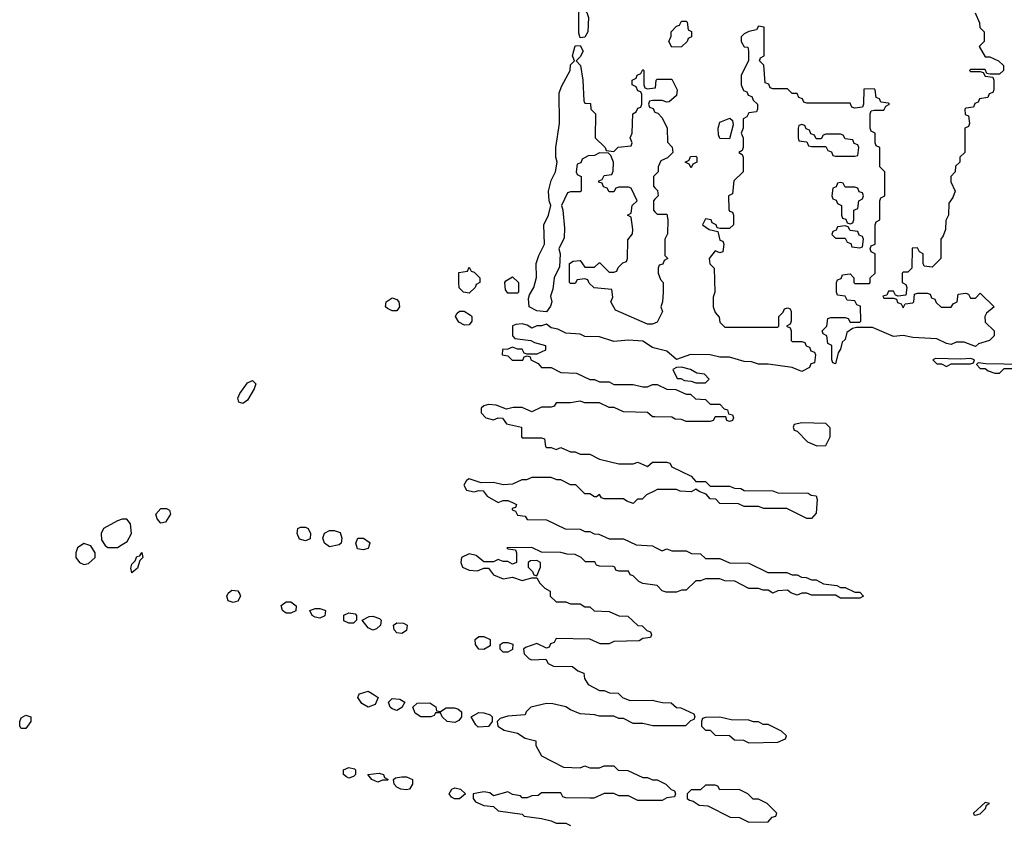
# Model space of a CAD drawing. Header units: inches. Extents: x 2380053 to 2584298, y 380219 to 546618.
# Tile 519 of 656: x 2497365 to 2501450, y 459464 to 462801. Entities that reach past the tile are written whole.
import ezdxf

# ---------------------------------------------------------------- set-up
doc = ezdxf.new("R2010")
doc.units = ezdxf.units.IN
doc.header["$MEASUREMENT"] = 0
for name, color, linetype in [('C4495', 7, 'Continuous'), ('C4496', 7, 'Continuous'), ('C5405', 7, 'Continuous'), ('C5406', 7, 'Continuous')]:
    doc.layers.add(name, color=color, linetype=linetype)

msp = doc.modelspace()

# ---------------------------------------------------------------- linework, layer by layer
at = {"layer": 'C4495', "color": 2, "elevation": 46}
for points in [[(2498835.4, 460000), (2498851.3, 459990), (2498839.8, 459960.2), (2498810, 459949.4), (2498784.1, 459964.1), (2498768, 459990), (2498772.3, 460000)], [(2499855.2, 460000), (2499866, 459990), (2499896.4, 459976.4), (2499990, 459978), (2500000, 459975.7)], [(2500000, 459871.7), (2499991.6, 459871.6), (2499950, 459882), (2499910, 459882), (2499870, 459902), (2499850, 459902), (2499830, 459912), (2499770, 459912), (2499750, 459918), (2499690, 459922), (2499650, 459938), (2499630, 459951.3), (2499576.4, 459963.6), (2499550, 459964.7), (2499486, 459950), (2499466, 459930), (2499462, 459918), (2499390, 459912), (2499358, 459902), (2499346, 459890), (2499348, 459870), (2499374.6, 459854.6), (2499430, 459842), (2499461.2, 459821.2), (2499506, 459810), (2499506, 459790), (2499530, 459748), (2499620.4, 459700.4), (2499690, 459698), (2499710, 459706), (2499730, 459698), (2499770, 459698), (2499790, 459706), (2499830, 459706), (2499848.4, 459688.4), (2499887.3, 459687.3), (2499950, 459658), (2499970, 459658), (2499990, 459648), (2500000, 459648)], [(2500000, 459562), (2499930, 459562), (2499890, 459582), (2499850, 459582), (2499830, 459592), (2499790, 459592), (2499747.3, 459572.7), (2499730, 459572), (2499630, 459574), (2499618, 459578), (2499610, 459594), (2499530, 459594), (2499516.4, 459583.6), (2499490, 459582), (2499470, 459574), (2499450, 459574), (2499442, 459582), (2499410, 459587.3), (2499390, 459598), (2499330, 459582), (2499314.8, 459594.8), (2499290, 459598.8), (2499246, 459590), (2499246, 459570), (2499256.4, 459556.4), (2499290, 459541.2), (2499330, 459538), (2499350, 459519), (2499450, 459506), (2499458, 459498), (2499530, 459488), (2499570, 459478), (2499590, 459468), (2499630, 459468), (2499650, 459458)]]:
    msp.add_lwpolyline(points, dxfattribs=at)
for points in [[(2498930, 459935.3), (2498910, 459942), (2498902, 459950), (2498895.3, 459970), (2498910, 459984.7), (2498942, 459982), (2498962, 459970), (2498950, 459948)], [(2499110, 459932), (2499133.6, 459946.4), (2499167.1, 459947.1), (2499182.8, 459942.8), (2499198, 459930), (2499198, 459910), (2499186.4, 459893.6), (2499170, 459886), (2499138, 459890), (2499118, 459910), (2499110, 459926), (2499090, 459926), (2499084.7, 459915.3), (2499070.7, 459909.3), (2499029.4, 459909.4), (2499005.2, 459925.2), (2498995.3, 459950), (2499014, 459966), (2499066.8, 459966.8), (2499091.3, 459951.3), (2499094, 459934)], [(2497370, 459861.2), (2497364.5, 459870), (2497364.5, 459890), (2497370, 459904.7), (2497390, 459916), (2497411, 459910), (2497410.8, 459890), (2497390, 459861.2)], [(2499267, 459867), (2499256.5, 459876.5), (2499238, 459910), (2499270, 459926.8), (2499290, 459926), (2499317.3, 459917.3), (2499324.7, 459910), (2499324.7, 459890), (2499310, 459869.2)], [(2498730, 459655.3), (2498720.2, 459660.2), (2498708.7, 459670), (2498708.7, 459690), (2498730, 459698.8), (2498753.4, 459693.4), (2498758, 459690), (2498758, 459670), (2498750, 459662)], [(2498850, 459638), (2498826, 459650), (2498808.7, 459670), (2498856.3, 459676.3), (2498874, 459670), (2498878, 459658), (2498894, 459650), (2498890, 459646), (2498870, 459646)], [(2498970, 459606.6), (2498946, 459610), (2498930, 459618), (2498918, 459630), (2498915.3, 459650), (2498923.2, 459656.8), (2498950, 459660.7), (2498970, 459660.7), (2498994, 459650), (2498994, 459630), (2498982, 459610)], [(2499190, 459569.2), (2499169.3, 459569.3), (2499156.4, 459576.4), (2499146, 459590), (2499158, 459610), (2499170, 459614.8), (2499194, 459610), (2499214, 459590)]]:
    msp.add_lwpolyline(points, close=True, dxfattribs=at)
at = {"layer": 'C4496', "color": 2}
for points, elevation in [([(2499690, 462726), (2499684.7, 462744.7), (2499684, 462830), (2499690, 462842), (2499710, 462838), (2499718, 462830), (2499724.7, 462810), (2499722, 462750), (2499710, 462728)], 46), ([(2499230, 461666), (2499206, 461670), (2499188.4, 461688.4), (2499186, 461710), (2499187.3, 461752.7), (2499222, 461758), (2499230, 461774), (2499238, 461758), (2499250, 461754), (2499274, 461730), (2499274, 461710), (2499258, 461702), (2499254, 461690)], 46), ([(2499390, 461666), (2499380.4, 461680.4), (2499378, 461710), (2499382, 461718), (2499410, 461734), (2499434, 461710), (2499434, 461670), (2499430, 461666)], 46), ([(2498910, 461592.7), (2498890, 461602.7), (2498882.7, 461610), (2498885.2, 461630), (2498910, 461647.3), (2498930, 461640.7), (2498937.1, 461630), (2498940.5, 461610), (2498930, 461593.2)], 46), ([(2499210, 461533.2), (2499186, 461546), (2499173.2, 461570), (2499178, 461582), (2499190, 461591.3), (2499208.9, 461591.1), (2499235.5, 461575.5), (2499241, 461570), (2499241, 461550), (2499230, 461535.3)], 46), ([(2498290, 461209.4), (2498274, 461214), (2498270, 461231.3), (2498278, 461250), (2498310, 461294.8), (2498330, 461304.7), (2498344.7, 461290), (2498337.3, 461270), (2498310, 461222.7)], 46), ([(2497950, 460712.7), (2497935.1, 460730), (2497929.7, 460750.3), (2497950, 460773), (2497973.7, 460773.7), (2497986.4, 460766.4), (2497990.8, 460750), (2497970, 460717.2)], 46), ([(2497790, 460729.2), (2497770, 460722.7), (2497712, 460690), (2497702, 460670), (2497703.6, 460643.6), (2497719.6, 460619.6), (2497730, 460612), (2497770, 460611.3), (2497790, 460624.7), (2497810, 460636), (2497829, 460670), (2497824, 460710), (2497809, 460729)], 50), ([(2498550, 460639), (2498526, 460646), (2498515.3, 460670), (2498518, 460690), (2498530, 460696), (2498550, 460696), (2498562, 460690), (2498571.3, 460670), (2498570, 460648)], 46), ([(2498650, 460614), (2498629, 460629), (2498622, 460650), (2498629.2, 460670.8), (2498650, 460682.8), (2498670, 460682.8), (2498694, 460674), (2498701, 460650), (2498698, 460630), (2498690, 460622)], 46), ([(2498790, 460602), (2498765.6, 460605.6), (2498759, 460630), (2498768, 460650), (2498790.8, 460650.8), (2498814.4, 460634.4), (2498818, 460630), (2498810, 460608)], 46), ([(2497630, 460628), (2497604.7, 460610), (2497598, 460590), (2497598, 460570), (2497612, 460550), (2497630, 460541), (2497650, 460544.7), (2497678, 460570), (2497678, 460590), (2497659, 460619)], 50), ([(2497830, 460506), (2497826, 460526), (2497830, 460542), (2497843.2, 460556.8), (2497850, 460574), (2497863.1, 460576.9), (2497870.7, 460590.7), (2497874.8, 460570), (2497862.8, 460557.2), (2497853.7, 460526.3)], 46), ([(2499510, 460558), (2499483.6, 460556.4), (2499474, 460550), (2499474, 460530), (2499492.7, 460512.7), (2499498, 460498), (2499510, 460494), (2499526, 460530), (2499526, 460550)], 46), ([(2498250, 460384), (2498229, 460390), (2498224, 460410), (2498230, 460422), (2498245.2, 460434.8), (2498270, 460431.3), (2498278, 460418), (2498281, 460410), (2498270, 460388.7)], 46), ([(2498470, 460339), (2498455.3, 460350), (2498449, 460371), (2498470, 460386), (2498490, 460386), (2498511.3, 460370), (2498510, 460348.7), (2498490, 460339)], 46), ([(2498610, 460318), (2498590, 460322), (2498578, 460330), (2498568, 460350), (2498590, 460358), (2498610, 460358), (2498631.1, 460351.1), (2498634, 460350), (2498630, 460328)], 46), ([(2498730, 460298), (2498710, 460308), (2498708.9, 460331.1), (2498730, 460341), (2498756, 460336), (2498762, 460330), (2498762, 460310), (2498750, 460298)], 46), ([(2498830, 460269.3), (2498810, 460278), (2498786, 460310), (2498814, 460326), (2498830, 460326.8), (2498857.3, 460317.3), (2498864.7, 460310), (2498862, 460290), (2498845.4, 460274.6)], 46), ([(2498950, 460255.3), (2498930, 460258), (2498918, 460270), (2498915.3, 460290), (2498930, 460298.8), (2498957.3, 460297.3), (2498972, 460290), (2498970, 460268)], 46), ([(2499290, 460189.2), (2499269.4, 460189.4), (2499255.3, 460210), (2499254, 460230), (2499270, 460242.8), (2499290, 460242.8), (2499316, 460230), (2499316, 460204)], 46), ([(2499370, 460178), (2499358, 460190), (2499358, 460210), (2499370, 460218), (2499390, 460218), (2499411, 460211), (2499410, 460188), (2499390, 460178)], 46)]:
    msp.add_lwpolyline(points, close=True, dxfattribs=dict(at, elevation=elevation))
at = {"layer": 'C4496', "color": 2, "elevation": 46}
for points in [[(2500000, 461542), (2499990, 461538), (2499970, 461538), (2499836.4, 461596.4), (2499818, 461630), (2499826, 461650), (2499822, 461682), (2499748.4, 461688.4), (2499727.3, 461707.3), (2499722, 461722), (2499710, 461726), (2499678, 461722), (2499670, 461706), (2499650, 461706), (2499646, 461710), (2499646, 461790), (2499660.4, 461799.6), (2499690, 461802), (2499710, 461774), (2499750, 461774), (2499768.4, 461791.6), (2499771.6, 461791.6), (2499810, 461754), (2499830, 461754), (2499842, 461758), (2499847.3, 461772.7), (2499867.3, 461792.7), (2499882, 461798), (2499886, 461810), (2499887.3, 461887.3), (2499907.3, 461912.7), (2499908, 461930), (2499902, 461982), (2499886, 461990), (2499902, 461998), (2499906, 462030), (2499926, 462050), (2499902, 462102), (2499890, 462106), (2499850, 462106), (2499838, 462102), (2499830, 462086), (2499810, 462086), (2499802, 462102), (2499787.3, 462107.3), (2499782, 462122), (2499767.3, 462127.3), (2499767.3, 462132.7), (2499782, 462138), (2499790, 462154), (2499822, 462158), (2499827.3, 462172.7), (2499828, 462210), (2499818, 462238), (2499807.3, 462247.3), (2499770, 462248), (2499750, 462238), (2499723.6, 462236.4), (2499698, 462222), (2499692.7, 462207.3), (2499678, 462202), (2499674, 462170), (2499678, 462158), (2499694, 462150), (2499694, 462090), (2499690, 462086), (2499650, 462086), (2499638, 462082), (2499612, 462030), (2499618, 462010), (2499624.7, 461935.3), (2499623.6, 461896.4), (2499602, 461850), (2499606.8, 461830), (2499604.7, 461775.3), (2499582, 461730), (2499576.9, 461683.1), (2499566.4, 461653.6), (2499572, 461630), (2499567.1, 461612.9), (2499550, 461588.7), (2499510, 461593.2), (2499478, 461610), (2499476.4, 461643.6), (2499480.4, 461659.6), (2499498, 461690), (2499508.4, 461731.6), (2499508, 461790), (2499518, 461822), (2499542, 461870), (2499539, 461950), (2499559, 461990), (2499568.7, 462030), (2499562, 462050), (2499559, 462090), (2499570, 462134), (2499588, 462170), (2499595.3, 462210), (2499589, 462230), (2499589, 462270), (2499604, 462370), (2499603.1, 462496.9), (2499613.6, 462526.4), (2499648.7, 462590), (2499650, 462614), (2499666, 462630), (2499658, 462650), (2499670, 462692), (2499690, 462694), (2499702, 462670), (2499690, 462646), (2499674, 462630), (2499691.1, 462611.1), (2499701, 462550), (2499704.7, 462464.7), (2499710, 462454), (2499732.7, 462452.7), (2499734, 462430), (2499754, 462410), (2499752, 462310), (2499794, 462270), (2499798, 462258), (2499830, 462254), (2499848.4, 462271.6), (2499902, 462278), (2499906, 462290), (2499898, 462310), (2499906, 462330), (2499908, 462410), (2499922, 462418), (2499930, 462434), (2499942, 462438), (2499946, 462450), (2499946, 462490), (2499942, 462502), (2499930, 462506), (2499922, 462522), (2499906, 462530), (2499906, 462550), (2499922, 462558), (2499926, 462570), (2499942, 462578), (2499950, 462594), (2499954, 462590), (2499954, 462530), (2499958, 462518), (2499970, 462514), (2500000, 462517.7)], [(2500000, 462466), (2499990, 462466), (2499978, 462462), (2499974, 462450), (2499978, 462438), (2499992.7, 462432.7), (2499998, 462418), (2500000, 462417.3)], [(2500000, 462156), (2499994, 462150), (2499994, 462110), (2500000, 462103.7)], [(2500000, 462056), (2499994, 462050), (2499994, 462010), (2500000, 462004)], [(2500000, 461438.5), (2499990, 461441), (2499950, 461467.7), (2499890, 461471), (2499830, 461466), (2499770, 461484.9), (2499710, 461486), (2499690, 461496.3), (2499630, 461501), (2499596.8, 461516.8), (2499570, 461522.8), (2499550, 461538), (2499530, 461530.7), (2499510, 461530.6), (2499490, 461520.7), (2499470, 461533.4), (2499450, 461539.3), (2499422.9, 461537.1), (2499409.3, 461530.7), (2499408.7, 461490), (2499419, 461479), (2499486, 461470), (2499501.2, 461461.2), (2499546, 461450), (2499546, 461430), (2499510, 461414), (2499470, 461414), (2499458, 461418), (2499450, 461434), (2499430, 461434), (2499410, 461442), (2499390, 461434), (2499367.3, 461432.7), (2499366, 461410), (2499390, 461406), (2499408.4, 461388.4), (2499451.6, 461388.4), (2499458, 461402), (2499470, 461406), (2499482, 461402), (2499486, 461390), (2499515.3, 461375.3), (2499530, 461358), (2499570, 461358), (2499610, 461338), (2499674.6, 461334.6), (2499730, 461308), (2499750, 461308), (2499770, 461298), (2499810, 461298), (2499830, 461288), (2499910, 461288), (2499950, 461278), (2499970, 461278), (2499990, 461288), (2500000, 461288)], [(2500000, 461153.8), (2499990, 461154), (2499970, 461172), (2499870, 461174), (2499831.6, 461191.6), (2499810, 461192), (2499770, 461212), (2499710, 461212), (2499690, 461218), (2499650, 461212), (2499590, 461212), (2499582, 461198), (2499570, 461194), (2499530, 461194), (2499490, 461174), (2499450, 461192), (2499411.6, 461191.6), (2499384.7, 461184.7), (2499342, 461202), (2499310, 461204), (2499290, 461198.8), (2499279, 461190), (2499279, 461170), (2499298, 461150), (2499330, 461141.2), (2499350, 461148.7), (2499368, 461148), (2499384, 461124), (2499446, 461110), (2499446, 461070), (2499450, 461066), (2499530, 461066), (2499542, 461062), (2499546, 461030), (2499550, 461026), (2499570, 461026), (2499590, 461018), (2499610, 461026), (2499650, 461008), (2499670, 461008), (2499690, 460998), (2499730, 460998), (2499770, 460978), (2499850, 460958), (2499910, 460958), (2499930, 460966), (2499970, 460948), (2499990, 460966), (2500000, 460966)], [(2500000, 460847), (2499966, 460830), (2499947.3, 460812.7), (2499928.4, 460811.6), (2499910, 460794), (2499883.6, 460803.6), (2499870, 460814), (2499790, 460814), (2499778, 460818), (2499770, 460832), (2499758, 460822), (2499750, 460822), (2499730, 460834), (2499710, 460834), (2499671.6, 460871.6), (2499650, 460872), (2499610, 460892), (2499592.7, 460892.7), (2499570, 460902), (2499490, 460902), (2499467.3, 460892.7), (2499448.4, 460891.6), (2499410, 460874), (2499370, 460872), (2499330, 460881), (2499279.6, 460879.6), (2499230, 460896), (2499218, 460890), (2499208, 460870), (2499218, 460850), (2499250, 460842), (2499270, 460848), (2499287.3, 460847.3), (2499304.7, 460824.7), (2499350, 460798), (2499370, 460806), (2499390, 460806), (2499410, 460798), (2499426, 460790), (2499422, 460778), (2499407.3, 460772.7), (2499407.3, 460767.3), (2499422, 460762), (2499430, 460746), (2499462, 460742), (2499470, 460728), (2499550, 460726), (2499628.4, 460688.4), (2499690, 460688), (2499710, 460678), (2499730, 460678), (2499748.4, 460668.4), (2499767.3, 460667.3), (2499810, 460648), (2499870, 460648), (2499923.1, 460623.1), (2499990, 460618), (2500000, 460613)], [(2500000, 460455.3), (2499950, 460462), (2499934, 460470), (2499910, 460494), (2499898, 460498), (2499890, 460514), (2499850, 460514), (2499838, 460518), (2499834, 460530), (2499827.3, 460532.7), (2499770, 460534), (2499758, 460538), (2499751.6, 460551.6), (2499712.7, 460552.7), (2499694, 460570), (2499670, 460582), (2499636.4, 460583.6), (2499610, 460591.3), (2499530, 460592), (2499490, 460611.3), (2499386, 460610), (2499390, 460606), (2499422, 460602), (2499426, 460590), (2499426, 460550), (2499410, 460542), (2499390, 460554), (2499370, 460554), (2499350, 460562), (2499330, 460552), (2499290, 460552), (2499258.8, 460578.8), (2499230, 460586), (2499198, 460570), (2499195.3, 460550), (2499202, 460530), (2499230, 460517.2), (2499264.7, 460515.3), (2499290, 460526), (2499310, 460526), (2499330, 460498), (2499370, 460482), (2499410, 460488), (2499450, 460475.3), (2499490, 460486), (2499510, 460486), (2499523.1, 460463.1), (2499543.1, 460443.1), (2499566, 460430), (2499566, 460410), (2499590, 460386), (2499630, 460386), (2499650, 460378), (2499690, 460378), (2499710, 460366), (2499730, 460366), (2499748.4, 460348.4), (2499810, 460346), (2499850, 460328), (2499887.3, 460327.3), (2499928.7, 460288.7), (2499947.3, 460287.3), (2499967.3, 460267.3), (2499982, 460262), (2499986, 460250), (2499982, 460238), (2499950, 460234), (2499935.3, 460224.7), (2499830, 460222), (2499810, 460212), (2499772.7, 460212.7), (2499730, 460232), (2499590, 460234), (2499582, 460218), (2499567.3, 460212.7), (2499562, 460198), (2499550, 460194), (2499510, 460214), (2499462.7, 460197.3), (2499455.3, 460190), (2499458, 460170), (2499478, 460150), (2499490, 460145.2), (2499548, 460148), (2499558, 460130), (2499579, 460119), (2499658, 460118), (2499680.2, 460100.2), (2499706, 460090), (2499708.4, 460068.4), (2499723.1, 460043.1), (2499770, 460018), (2499790, 460018), (2499811.6, 460008.4), (2499847.3, 460007.3), (2499855.2, 460000)], [(2498772.3, 460000), (2498774.6, 460005.4), (2498810, 460016), (2498835.4, 460000)]]:
    msp.add_lwpolyline(points, dxfattribs=at)
at = {"layer": 'C5405', "color": 2, "elevation": 46}
for points in [[(2500000, 459975.7), (2500031.6, 459968.4), (2500067.3, 459967.3), (2500090, 459948), (2500107.3, 459947.3), (2500162, 459922), (2500166, 459910), (2500162, 459898), (2500147.3, 459892.7), (2500127.3, 459872.7), (2500000, 459871.7)], [(2500000, 459648), (2500010, 459648), (2500046, 459630), (2500067.3, 459607.3), (2500082, 459602), (2500086, 459590), (2500082, 459578), (2500050, 459574), (2500030, 459562), (2500000, 459562)]]:
    msp.add_lwpolyline(points, dxfattribs=at)
for points in [[(2500270, 459908), (2500210, 459906), (2500198, 459902), (2500194, 459890), (2500194, 459870), (2500210, 459854), (2500230, 459854), (2500250, 459834), (2500310, 459832), (2500330, 459814), (2500367.3, 459812.7), (2500390, 459802), (2500510, 459804.7), (2500542, 459818), (2500546, 459830), (2500526, 459850), (2500470, 459878), (2500450, 459878), (2500430, 459888), (2500410, 459888), (2500390, 459895.3), (2500316.4, 459896.4)], [(2500250, 459626), (2500210, 459626), (2500190, 459606), (2500150, 459606), (2500134, 459590), (2500134, 459570), (2500143.6, 459563.6), (2500159.6, 459559.6), (2500183.6, 459543.6), (2500219.6, 459539.6), (2500312.7, 459492.7), (2500351.6, 459491.6), (2500390, 459472), (2500470, 459474), (2500487.3, 459492.7), (2500502, 459498), (2500506, 459510), (2500466, 459550), (2500430, 459568), (2500408.4, 459568.4), (2500386, 459590), (2500350, 459608), (2500270, 459606), (2500262, 459622)], [(2501370, 459554), (2501322.8, 459510), (2501323.5, 459503.5), (2501330, 459501), (2501350, 459507.7), (2501371.3, 459528.7), (2501376.5, 459543.5), (2501388, 459550)]]:
    msp.add_lwpolyline(points, close=True, dxfattribs=at)
at = {"layer": 'C5406', "color": 2, "elevation": 46}
for points in [[(2501328.9, 462828.9), (2501347.3, 462787.3), (2501348.4, 462768.4), (2501366, 462750), (2501366, 462710), (2501346, 462690), (2501370, 462646), (2501390, 462646), (2501426, 462630), (2501446, 462610), (2501446, 462590), (2501430, 462574), (2501390, 462574), (2501378, 462578), (2501370, 462594), (2501310, 462594), (2501306, 462590), (2501310, 462586), (2501350, 462586), (2501362, 462582), (2501370, 462566), (2501402, 462562), (2501406, 462550), (2501406, 462510), (2501402, 462498), (2501387.3, 462492.7), (2501382, 462478), (2501347.3, 462472.7), (2501342, 462458), (2501327.3, 462452.7), (2501322, 462438), (2501290, 462434), (2501286, 462430), (2501287.3, 462407.3), (2501302, 462402), (2501306, 462370), (2501302, 462358), (2501286, 462350), (2501286, 462250), (2501266, 462230), (2501266, 462210), (2501247.3, 462192.7), (2501246, 462170), (2501228, 462150), (2501228.4, 462128.4), (2501246, 462090), (2501236.4, 462063.6), (2501220.4, 462039.6), (2501218, 461990), (2501207.3, 461967.3), (2501206, 461930), (2501196.4, 461903.6), (2501186, 461890), (2501186, 461810), (2501150, 461774), (2501118, 461778), (2501114, 461790), (2501114, 461830), (2501098, 461838), (2501090, 461854), (2501067.3, 461852.7), (2501066, 461770), (2501050, 461754), (2501030, 461754), (2501026, 461750), (2501026, 461710), (2501042, 461702), (2501046, 461690), (2501042, 461658), (2501010, 461654), (2500998, 461658), (2500990, 461674), (2500970, 461674), (2500962, 461658), (2500946, 461654), (2500950, 461646), (2500990, 461646), (2501002, 461642), (2501007.3, 461627.3), (2501022, 461622), (2501030, 461606), (2501038, 461622), (2501070, 461626), (2501074, 461630), (2501078, 461662), (2501090, 461666), (2501130, 461666), (2501142, 461662), (2501147.3, 461647.3), (2501162, 461642), (2501167.3, 461627.3), (2501188.4, 461608.4), (2501230, 461608), (2501238, 461622), (2501254, 461630), (2501258, 461662), (2501290, 461666), (2501302, 461662), (2501310, 461646), (2501330, 461646), (2501350, 461666), (2501408, 461610), (2501376.4, 461583.6), (2501368.7, 461570), (2501370, 461546), (2501408, 461510), (2501408, 461490), (2501388.7, 461470), (2501343.3, 461456.7), (2501330, 461444.7), (2501283.4, 461463.4), (2501250, 461463), (2501230, 461454), (2501210, 461457.3), (2501170, 461477.3), (2501070, 461483), (2501030, 461491.3), (2500990, 461487.3), (2500903.6, 461523.6), (2500836.4, 461523.6), (2500820.4, 461519.6), (2500797.2, 461502.8), (2500790, 461474), (2500777.2, 461462.8), (2500770, 461434), (2500760.4, 461419.6), (2500750, 461374), (2500738, 461378), (2500734, 461390), (2500734, 461450), (2500718, 461458), (2500714, 461490), (2500698, 461498), (2500694, 461510), (2500714, 461530), (2500718, 461562), (2500730, 461566), (2500790, 461566), (2500802, 461562), (2500810, 461546), (2500850, 461546), (2500854, 461550), (2500852.7, 461612.7), (2500838, 461618), (2500830, 461634), (2500798, 461638), (2500790, 461654), (2500758, 461658), (2500754, 461670), (2500754, 461710), (2500758, 461722), (2500772.7, 461727.3), (2500778, 461742), (2500810, 461746), (2500826, 461730), (2500826, 461710), (2500830, 461706), (2500890, 461706), (2500894, 461710), (2500894, 461730), (2500914, 461750), (2500914, 461830), (2500898, 461838), (2500894, 461850), (2500898, 461862), (2500914, 461870), (2500914, 461950), (2500918, 461962), (2500934, 461970), (2500934, 462050), (2500938, 462062), (2500954, 462070), (2500954, 462170), (2500934, 462190), (2500934, 462270), (2500918, 462278), (2500914, 462290), (2500914, 462330), (2500898, 462338), (2500894, 462350), (2500894, 462410), (2500898, 462422), (2500910, 462426), (2500950, 462426), (2500958, 462442), (2500974, 462450), (2500970, 462454), (2500938, 462458), (2500932.7, 462472.7), (2500918, 462478), (2500914, 462510), (2500910, 462514), (2500867.3, 462512.7), (2500866, 462450), (2500862, 462438), (2500830, 462434), (2500818, 462438), (2500810, 462454), (2500630, 462454), (2500618, 462458), (2500612.7, 462472.7), (2500598, 462478), (2500590, 462494), (2500570, 462494), (2500550, 462514), (2500490, 462514), (2500478, 462518), (2500472.7, 462532.7), (2500458, 462538), (2500451.6, 462611.6), (2500434, 462630), (2500438, 462642), (2500454, 462650), (2500454, 462770), (2500430, 462774), (2500422, 462758), (2500390, 462752), (2500370, 462742), (2500358, 462730), (2500358, 462710), (2500370, 462688), (2500386, 462686), (2500388, 462670), (2500388, 462630), (2500358, 462570), (2500358, 462530), (2500367.3, 462507.3), (2500382, 462502), (2500387.3, 462487.3), (2500402, 462482), (2500407.3, 462467.3), (2500426, 462450), (2500426, 462430), (2500422, 462418), (2500390, 462414), (2500382, 462398), (2500366, 462390), (2500366, 462350), (2500358, 462330), (2500366, 462310), (2500366, 462270), (2500362, 462258), (2500348, 462250), (2500362, 462242), (2500366, 462230), (2500366, 462170), (2500328.4, 462131.6), (2500322, 462078), (2500306, 462070), (2500307.3, 462012.7), (2500310, 462006), (2500322, 462002), (2500326, 461990), (2500326, 461950), (2500310, 461934), (2500270, 461934), (2500258, 461938), (2500254, 461950), (2500238, 461958), (2500234, 461970), (2500210, 461974), (2500198, 461950), (2500226, 461930), (2500262, 461922), (2500270, 461886), (2500282, 461882), (2500286, 461870), (2500282, 461838), (2500270, 461834), (2500250, 461842), (2500226, 461810), (2500228.7, 461788.7), (2500246, 461770), (2500248.7, 461670), (2500242, 461650), (2500242, 461610), (2500250, 461586), (2500267.3, 461567.3), (2500270, 461546), (2500290, 461526), (2500510, 461526), (2500514, 461530), (2500514, 461570), (2500532.7, 461587.3), (2500538, 461602), (2500550, 461606), (2500562, 461602), (2500566, 461590), (2500566, 461550), (2500562, 461538), (2500546, 461530), (2500562, 461522), (2500566, 461510), (2500566, 461470), (2500570, 461466), (2500610, 461466), (2500622, 461462), (2500627.3, 461447.3), (2500642, 461442), (2500647.3, 461427.3), (2500662, 461422), (2500666, 461410), (2500662, 461378), (2500647.3, 461372.7), (2500642, 461358), (2500610, 461342), (2500570, 461358), (2500470, 461372), (2500430, 461371.3), (2500401, 461381), (2500370, 461382.8), (2500310, 461401), (2500270, 461401), (2500230, 461411.3), (2500148.1, 461411.9), (2500090, 461391.3), (2500050, 461426), (2500000, 461438.5)], [(2500000, 462517.7), (2500002, 462518), (2500006, 462550), (2500010, 462554), (2500070, 462554), (2500092, 462510), (2500090, 462486), (2500059.6, 462460.4), (2500050, 462458), (2500030, 462466), (2500000, 462466)], [(2500000, 462417.3), (2500012.7, 462412.7), (2500030, 462394), (2500051.3, 462351.3), (2500052.7, 462292.7), (2500071.3, 462271.3), (2500074, 462250), (2500052.7, 462227.3), (2500025.4, 462214.6), (2500014, 462190), (2500014, 462170), (2500000, 462156)], [(2500000, 462103.7), (2500011.6, 462091.6), (2500014, 462070), (2500000, 462056)], [(2500000, 462004), (2500010, 461994), (2500050, 461994), (2500054, 461970), (2500052.7, 461912.7), (2500042, 461890), (2500042, 461822), (2500054, 461810), (2500038, 461802), (2500032.7, 461787.3), (2500018, 461782), (2500014, 461770), (2500014, 461750), (2500023.6, 461723.6), (2500034, 461710), (2500034, 461670), (2500032, 461630), (2500024.7, 461610), (2500032, 461590), (2500010, 461546), (2500000, 461542)], [(2500000, 461288), (2500010, 461288), (2500050, 461268.7), (2500087.3, 461267.3), (2500130, 461248), (2500147.3, 461247.3), (2500168.4, 461228.4), (2500210, 461226), (2500230, 461206), (2500270, 461206), (2500287.3, 461187.3), (2500302, 461182), (2500306, 461166), (2500322, 461162), (2500326, 461150), (2500322, 461138), (2500310, 461134), (2500298, 461138), (2500294, 461154), (2500250, 461154), (2500242, 461138), (2500230, 461134), (2500130, 461134), (2500110, 461142), (2500083.6, 461143.6), (2500070, 461152), (2500000, 461153.8)], [(2500000, 460966), (2500050, 460966), (2500062, 460962), (2500070, 460946), (2500150, 460908), (2500170, 460886), (2500210, 460886), (2500230, 460866), (2500310, 460866), (2500330, 460858), (2500356.4, 460856.4), (2500370, 460848), (2500490, 460846), (2500510, 460838), (2500636.4, 460836.4), (2500648.4, 460828.4), (2500670, 460826), (2500674, 460810), (2500670, 460754), (2500650, 460732), (2500630, 460732), (2500547.3, 460772.7), (2500452.7, 460772.7), (2500430, 460782), (2500370, 460782), (2500347.3, 460792.7), (2500270, 460794), (2500252.7, 460812.7), (2500230, 460814), (2500212.7, 460832.7), (2500183.6, 460843.6), (2500170, 460854), (2500150, 460842), (2500105.4, 460845.4), (2500090, 460852), (2500010, 460852), (2500000, 460847)], [(2500000, 460613), (2500030, 460598), (2500050, 460606), (2500070, 460598), (2500130, 460598), (2500152.7, 460587.3), (2500190, 460586), (2500210, 460566), (2500270, 460566), (2500310, 460548), (2500390, 460546), (2500468.4, 460508.4), (2500547.3, 460507.3), (2500570, 460498), (2500590, 460498), (2500608.4, 460488.4), (2500627.3, 460487.3), (2500650, 460478), (2500670, 460478), (2500700.4, 460460.4), (2500754.6, 460454.6), (2500770, 460446), (2500790, 460446), (2500830, 460426), (2500850, 460426), (2500866, 460410), (2500850, 460402), (2500770, 460402), (2500750, 460414), (2500650, 460414), (2500630, 460422), (2500610, 460422), (2500590, 460414), (2500563.6, 460423.6), (2500550, 460434), (2500510, 460432), (2500490, 460422), (2500470, 460434), (2500450, 460434), (2500430, 460442), (2500390, 460442), (2500331.6, 460471.6), (2500290, 460474), (2500270, 460482), (2500210, 460482), (2500190, 460474), (2500170, 460474), (2500130, 460434), (2500110, 460434), (2500090, 460426.8), (2500046.4, 460426.4), (2500030, 460432), (2500010, 460454), (2500000, 460455.3)]]:
    msp.add_lwpolyline(points, dxfattribs=at)
for points in [[(2500070, 462686), (2500058, 462710), (2500067.3, 462732.7), (2500068, 462750), (2500090, 462774), (2500102, 462778), (2500110, 462794), (2500130, 462794), (2500134, 462790), (2500138, 462758), (2500151.6, 462751.6), (2500152, 462730), (2500138, 462722), (2500134, 462710), (2500110, 462688)], [(2500310, 462306), (2500270, 462308), (2500263.7, 462323.7), (2500262.7, 462350), (2500270, 462376), (2500311.6, 462391.6), (2500322, 462382), (2500324.7, 462364.7)], [(2500610, 462366), (2500598, 462362), (2500594, 462350), (2500594, 462310), (2500598, 462298), (2500630, 462294), (2500638, 462278), (2500650, 462274), (2500710, 462274), (2500718, 462258), (2500732.7, 462252.7), (2500738, 462238), (2500750, 462234), (2500830, 462234), (2500842, 462238), (2500846, 462270), (2500842, 462282), (2500827.3, 462287.3), (2500822, 462302), (2500790, 462306), (2500782, 462322), (2500770, 462326), (2500710, 462326), (2500698, 462322), (2500690, 462306), (2500670, 462306), (2500662, 462322), (2500647.3, 462327.3), (2500642, 462342), (2500627.3, 462347.3), (2500622, 462362)], [(2500150, 462186), (2500142, 462202), (2500126, 462210), (2500142, 462218), (2500147.3, 462232.7), (2500170, 462234), (2500174, 462230), (2500174, 462210), (2500158, 462202)], [(2500770, 462126), (2500758, 462122), (2500752.7, 462107.3), (2500738, 462102), (2500734, 462070), (2500738, 462058), (2500752.7, 462052.7), (2500758, 462038), (2500774, 462030), (2500774, 461990), (2500778, 461978), (2500792.7, 461972.7), (2500798, 461958), (2500810, 461954), (2500822, 461958), (2500826, 461970), (2500826, 462010), (2500842, 462018), (2500846, 462050), (2500862, 462058), (2500866, 462070), (2500862, 462082), (2500847.3, 462087.3), (2500842, 462102), (2500830, 462106), (2500790, 462106), (2500782, 462122)], [(2500790, 461946), (2500758, 461942), (2500752.7, 461927.3), (2500738, 461922), (2500734, 461910), (2500750, 461894), (2500790, 461894), (2500798, 461878), (2500812.7, 461872.7), (2500818, 461858), (2500850, 461854), (2500862, 461858), (2500866, 461890), (2500862, 461902), (2500847.3, 461907.3), (2500842, 461922), (2500810, 461926), (2500802, 461942)], [(2501310, 461395.3), (2501270, 461392), (2501164.7, 461395.3), (2501154, 461390), (2501170, 461374), (2501190, 461374), (2501210, 461362), (2501230, 461374), (2501310, 461374), (2501322, 461378), (2501326, 461390)], [(2501342, 461378), (2501334, 461370), (2501350, 461354), (2501370, 461354), (2501383.6, 461343.6), (2501410, 461334), (2501430, 461334), (2501450, 461354), (2501510, 461354), (2501522, 461358), (2501526, 461370), (2501373.2, 461373.2)], [(2500110, 461359), (2500090, 461358), (2500074, 461350), (2500092.7, 461312.7), (2500107.3, 461312.7), (2500123.6, 461303.6), (2500150, 461302), (2500170, 461294), (2500210, 461294), (2500226, 461310), (2500206, 461330), (2500174.8, 461334.8), (2500148, 461350)], [(2500610, 461128), (2500578, 461122), (2500574, 461110), (2500578, 461098), (2500590, 461094), (2500634, 461050), (2500672.7, 461032.7), (2500710, 461034), (2500728, 461070), (2500727.3, 461107.3), (2500710, 461126)]]:
    msp.add_lwpolyline(points, close=True, dxfattribs=at)

doc.saveas('drawing.dxf')
